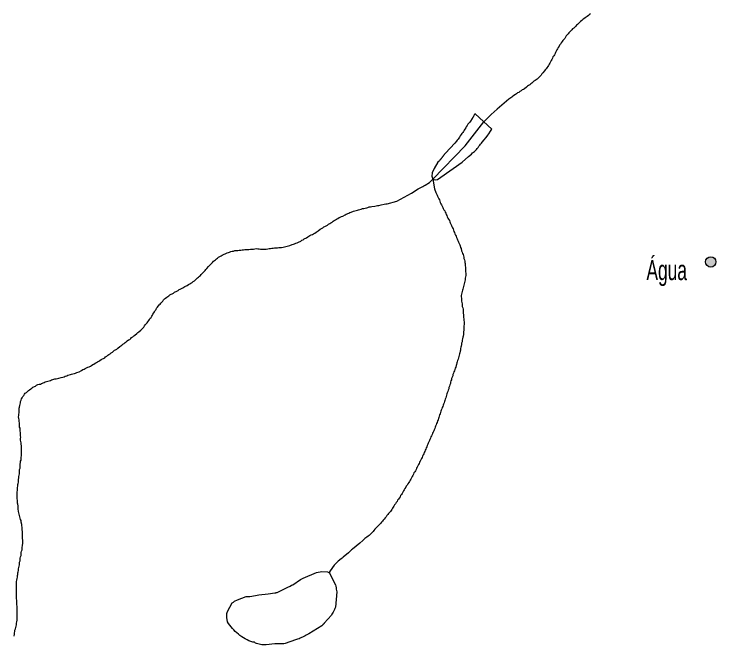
# Model space of a CAD drawing. Extents: x 785.9 to 812.4, y 7674.9 to 7703.1.
# Drawn here: x 801.583 to 804.394, y 7679.542 to 7682.068 of the extents above; entities that cross this region are included whole.
import ezdxf

# ---------------------------------------------------------------- set-up
doc = ezdxf.new("R2010")
doc.units = 0
doc.header["$LTSCALE"] = 0.04
doc.linetypes.add('LONG_DASHED', pattern=[7.5, 6, -1.5])
for name, color, linetype, lineweight in [('2', 7, 'Continuous', 25), ('23', 7, 'Continuous', 25), ('3', 7, 'LONG_DASHED', 25), ('7', 7, 'Continuous', 25)]:
    doc.layers.add(name, color=color, linetype=linetype, lineweight=lineweight)
doc.layers.add('61', color=7, linetype='Continuous')

msp = doc.modelspace()

# ---------------------------------------------------------------- hatches: boundary and pattern name
at = {"layer": '23'}
msp.add_hatch(color=256, dxfattribs=at).paths.add_polyline_path([(804.3734, 7681.0546, 1), (804.3734, 7681.0962, 1)])

# ---------------------------------------------------------------- linework, layer by layer
at = {"layer": '2'}
for points in [[(803.4292, 7681.6685), (803.4287, 7681.6677), (803.4279, 7681.6663), (803.427, 7681.6649), (803.4262, 7681.6635), (803.4254, 7681.6622), (803.4245, 7681.6608), (803.4237, 7681.6594), (803.4228, 7681.658), (803.422, 7681.6566), (803.4211, 7681.6553), (803.4203, 7681.6539), (803.4194, 7681.6525), (803.4186, 7681.6511), (803.4177, 7681.6498), (803.4112, 7681.6392), (803.408, 7681.6344), (803.4048, 7681.6303), (803.4007, 7681.6263), (803.3975, 7681.6214), (803.3943, 7681.6166), (803.3918, 7681.6117), (803.3886, 7681.6069), (803.3854, 7681.6028), (803.3829, 7681.598), (803.3797, 7681.5931), (803.3765, 7681.5891), (803.3732, 7681.585), (803.37, 7681.5802), (803.3676, 7681.5753), (803.3643, 7681.5713), (803.3611, 7681.5672), (803.3578, 7681.5632), (803.3546, 7681.5583), (803.3481, 7681.5502), (803.3111, 7681.5112), (803.3101, 7681.51), (803.3091, 7681.5087), (803.3081, 7681.5074), (803.3071, 7681.5062), (803.306, 7681.5049), (803.305, 7681.5036), (803.304, 7681.5024), (803.303, 7681.5011), (803.302, 7681.4999), (803.301, 7681.4986), (803.3, 7681.4973), (803.299, 7681.4961), (803.298, 7681.4948), (803.297, 7681.4935), (803.2959, 7681.4923), (803.2949, 7681.491), (803.2939, 7681.4897), (803.2929, 7681.4885), (803.2919, 7681.4872), (803.2909, 7681.486), (803.2899, 7681.4847), (803.2866, 7681.4806), (803.2802, 7681.4742), (803.2659, 7681.4489), (803.2576, 7681.4314), (803.2568, 7681.4181), (803.2606, 7681.407), (803.2698, 7681.4042), (803.2791, 7681.4049), (803.2923, 7681.4143), (803.2923, 7681.4143), (803.3775, 7681.4746)], [(803.3775, 7681.4746), (803.4032, 7681.4968), (803.4153, 7681.5073), (803.4193, 7681.5114), (803.4234, 7681.5146), (803.4274, 7681.5179), (803.4307, 7681.5219), (803.4347, 7681.526), (803.4379, 7681.53), (803.4412, 7681.534), (803.4444, 7681.5381), (803.4485, 7681.5421), (803.4517, 7681.5462), (803.4549, 7681.5502), (803.4582, 7681.5543), (803.4663, 7681.564), (803.4727, 7681.5721), (803.4776, 7681.5786), (803.4808, 7681.5834), (803.4841, 7681.5875), (803.4905, 7681.5988), (803.4964, 7681.6067), (803.4292, 7681.6685)]]:
    msp.add_lwpolyline(points, dxfattribs=at)
at = {"layer": '23'}
msp.add_circle((804.3734, 7681.0754), 0.0208, dxfattribs=at)
at = {"layer": '3'}
for points in [[(802.539, 7679.5525), (802.5313, 7679.5554), (802.5237, 7679.5586), (802.5163, 7679.5621), (802.5089, 7679.566), (802.5017, 7679.5703), (802.4947, 7679.5748), (802.4878, 7679.5797), (802.4812, 7679.5849), (802.4748, 7679.5903), (802.4686, 7679.596), (802.4628, 7679.602), (802.4572, 7679.6082), (802.4519, 7679.6147), (802.4469, 7679.6213), (802.4422, 7679.6281), (802.4378, 7679.635), (802.4378, 7679.635), (802.4346, 7679.6512), (802.4346, 7679.6568), (802.4346, 7679.6625), (802.4354, 7679.6682), (802.4378, 7679.6763), (802.4565, 7679.7102), (802.4613, 7679.7135), (802.4662, 7679.7167), (802.4783, 7679.7232), (802.5131, 7679.7353), (802.5277, 7679.7361), (802.5503, 7679.7402), (802.5631, 7679.7425), (802.5635, 7679.7425), (802.6013, 7679.7466), (802.628, 7679.7507), (802.6296, 7679.7509), (802.6312, 7679.7511), (802.6328, 7679.7513), (802.6344, 7679.7515), (802.636, 7679.7517), (802.6364, 7679.7518), (802.679, 7679.7734), (802.6887, 7679.7774), (802.6935, 7679.7806), (802.6992, 7679.7831), (802.7308, 7679.8033), (802.7405, 7679.809), (802.7947, 7679.8316), (802.8157, 7679.8365), (802.8384, 7679.834), (802.8432, 7679.8316), (802.844, 7679.8316), (802.8444, 7679.8316), (802.8699, 7679.7831), (802.8715, 7679.7766), (802.8724, 7679.7709), (802.8732, 7679.7653), (802.874, 7679.7596), (802.8756, 7679.7539), (802.8699, 7679.6932), (802.8675, 7679.6884), (802.8659, 7679.6835), (802.8643, 7679.6787), (802.861, 7679.6738), (802.8586, 7679.669), (802.8554, 7679.6649), (802.8537, 7679.6617), (802.8254, 7679.6293), (802.8254, 7679.6293), (802.8244, 7679.6281), (802.8233, 7679.6269), (802.8222, 7679.6257), (802.8212, 7679.6245), (802.8201, 7679.6232), (802.819, 7679.622), (802.818, 7679.6208), (802.8169, 7679.6196), (802.8158, 7679.6184), (802.7631, 7679.5864), (802.7534, 7679.5808), (802.7486, 7679.5783), (802.7437, 7679.5759), (802.7388, 7679.5735), (802.734, 7679.5711), (802.7291, 7679.5694), (802.7243, 7679.567), (802.7186, 7679.5654), (802.7178, 7679.5654), (802.683, 7679.5525), (802.6733, 7679.5492), (802.6685, 7679.5476), (802.6628, 7679.5468), (802.6571, 7679.546), (802.6515, 7679.546), (802.6474, 7679.546), (802.6458, 7679.546), (802.6442, 7679.546), (802.6426, 7679.546), (802.6409, 7679.546), (802.6393, 7679.546), (802.6377, 7679.546), (802.6361, 7679.546)], [(802.6361, 7679.546), (802.6345, 7679.546), (802.6328, 7679.546), (802.6312, 7679.546), (802.6296, 7679.546), (802.628, 7679.546), (802.6276, 7679.546), (802.5924, 7679.5419), (802.5811, 7679.5419), (802.5754, 7679.5427), (802.5697, 7679.5436), (802.5641, 7679.5444), (802.5592, 7679.546), (802.5544, 7679.5476), (802.5495, 7679.5492), (802.5455, 7679.5525), (802.5447, 7679.5525), (802.543, 7679.5525), (802.5414, 7679.5525), (802.5398, 7679.5525), (802.5398, 7679.5525), (802.539, 7679.5525)]]:
    msp.add_lwpolyline(points, dxfattribs=at)
at = {"layer": '7'}
for points in [[(803.8741, 7682.0551), (803.87, 7682.0519), (803.8652, 7682.0487), (803.8611, 7682.0454), (803.8571, 7682.0414), (803.8522, 7682.0381), (803.8482, 7682.0341), (803.8441, 7682.0301), (803.8401, 7682.026), (803.836, 7682.0228), (803.8328, 7682.0187), (803.8288, 7682.0155), (803.8247, 7682.0114), (803.8199, 7682.0082), (803.8166, 7682.0042), (803.8126, 7682.0001), (803.8085, 7681.9961), (803.8053, 7681.992), (803.8021, 7681.988), (803.7988, 7681.9839), (803.7948, 7681.9799), (803.7915, 7681.975), (803.7883, 7681.9702), (803.7843, 7681.9661), (803.781, 7681.9621), (803.7778, 7681.9572), (803.7746, 7681.9524), (803.7713, 7681.9475), (803.7681, 7681.9435), (803.7656, 7681.9386), (803.7624, 7681.9338), (803.76, 7681.9289), (803.7567, 7681.9241), (803.7543, 7681.9192), (803.7519, 7681.9143), (803.7503, 7681.9095), (803.747, 7681.9046), (803.7446, 7681.8998), (803.7414, 7681.8957), (803.7389, 7681.8909), (803.7365, 7681.886), (803.7341, 7681.8812), (803.7317, 7681.8763), (803.7292, 7681.8715), (803.726, 7681.8666), (803.7236, 7681.8618), (803.7203, 7681.8577), (803.7171, 7681.8528), (803.7147, 7681.848), (803.7106, 7681.8448), (803.7074, 7681.8399), (803.7009, 7681.8318), (803.6969, 7681.8278), (803.6936, 7681.8229), (803.6896, 7681.8189), (803.6815, 7681.8108), (803.6775, 7681.8075), (803.6734, 7681.8043), (803.6694, 7681.8011), (803.6645, 7681.7986), (803.6605, 7681.7946), (803.6564, 7681.7914), (803.6524, 7681.7881), (803.6483, 7681.7849), (803.6435, 7681.7816), (803.6394, 7681.7784), (803.6354, 7681.7752), (803.6273, 7681.7687), (803.6232, 7681.7655), (803.6184, 7681.7638), (803.6135, 7681.7606), (803.6087, 7681.7574), (803.6046, 7681.7541), (803.5998, 7681.7517), (803.5957, 7681.7485), (803.5909, 7681.7452), (803.5812, 7681.7388), (803.5771, 7681.7355), (803.5731, 7681.7323), (803.569, 7681.7291), (803.5642, 7681.7266), (803.5181, 7681.687), (803.4938, 7681.6659), (803.4857, 7681.6578), (803.465, 7681.6356)], [(803.8919, 7682.0689), (803.887, 7682.0657), (803.883, 7682.0616), (803.8781, 7682.0584), (803.8741, 7682.0551)], [(803.2606, 7681.407), (803.3894, 7681.5394), (803.465, 7681.6356)], [(803.0771, 7681.3083), (803.1154, 7681.3192), (803.1596, 7681.3423), (803.1742, 7681.3504), (803.2009, 7681.3674), (803.2195, 7681.3779), (803.2243, 7681.3803), (803.2292, 7681.3827), (803.2462, 7681.3927), (803.2606, 7681.407)], [(803.2606, 7681.407), (803.2672, 7681.3682), (803.2721, 7681.3528), (803.2745, 7681.3479), (803.2769, 7681.3431), (803.2785, 7681.3382), (803.281, 7681.3334), (803.2842, 7681.3285), (803.2866, 7681.3237), (803.2883, 7681.318), (803.2899, 7681.3132), (803.2923, 7681.3083), (803.2947, 7681.3034), (803.2972, 7681.2986), (803.2996, 7681.2937), (803.302, 7681.2889), (803.3044, 7681.284), (803.3077, 7681.28), (803.3093, 7681.2751), (803.3117, 7681.2703), (803.3141, 7681.2654), (803.3166, 7681.2606), (803.3182, 7681.2557), (803.3206, 7681.2508), (803.323, 7681.246), (803.3263, 7681.2411), (803.3279, 7681.2363), (803.3295, 7681.2314), (803.3328, 7681.2266), (803.3352, 7681.2217), (803.3368, 7681.2169), (803.3392, 7681.212), (803.3417, 7681.2072), (803.3433, 7681.2023), (803.3449, 7681.1974), (803.3465, 7681.1926), (803.3481, 7681.1877), (803.3506, 7681.1829), (803.353, 7681.178), (803.3546, 7681.1732), (803.357, 7681.1683), (803.3595, 7681.1635), (803.3619, 7681.1586), (803.3635, 7681.1538), (803.3659, 7681.1489), (803.3684, 7681.144), (803.37, 7681.1392), (803.3716, 7681.1335), (803.3732, 7681.1287), (803.3756, 7681.1198), (803.3781, 7681.1149), (803.3789, 7681.1092), (803.3813, 7681.1044), (803.3829, 7681.0995), (803.3845, 7681.0947), (803.3845, 7681.089), (803.387, 7681.0842), (803.3878, 7681.0785), (803.3886, 7681.0728), (803.3902, 7681.0688), (803.3918, 7681.0211), (803.391, 7681.0154), (803.3902, 7681.0097), (803.3894, 7681.0041), (803.3886, 7680.9984), (803.387, 7680.9935), (803.3862, 7680.9879), (803.3845, 7680.9822)], [(802.5018, 7681.1238), (802.5066, 7681.1254), (802.5236, 7681.1254), (802.5301, 7681.1262), (802.5358, 7681.127), (802.5414, 7681.127), (802.5471, 7681.1279), (802.5536, 7681.1287), (802.5592, 7681.1279), (802.5649, 7681.1279), (802.5705, 7681.127), (802.5932, 7681.127), (802.5989, 7681.1279), (802.6045, 7681.1287), (802.6102, 7681.1287), (802.615, 7681.1303), (802.6207, 7681.1303), (802.6264, 7681.1311), (802.632, 7681.1319), (802.6377, 7681.1319), (802.6434, 7681.1327), (802.649, 7681.1327), (802.6547, 7681.1335), (802.6612, 7681.1343), (802.666, 7681.1359), (802.6717, 7681.1368), (802.6774, 7681.1384), (802.6822, 7681.14), (802.6871, 7681.1416), (802.6968, 7681.1448), (802.7016, 7681.1465), (802.7065, 7681.1481), (802.7113, 7681.1505), (802.717, 7681.1521), (802.7219, 7681.1538), (802.7316, 7681.1586), (802.7356, 7681.1618), (802.7405, 7681.1643), (802.7445, 7681.1675), (802.7542, 7681.1724), (802.7591, 7681.1756), (802.7639, 7681.178), (802.768, 7681.1813), (802.7728, 7681.1837), (802.7777, 7681.1853), (802.7825, 7681.1877), (802.7874, 7681.191), (802.7923, 7681.1942), (802.7963, 7681.1974), (802.8012, 7681.1999), (802.8092, 7681.2063), (802.8141, 7681.2088), (802.819, 7681.212), (802.823, 7681.2152), (802.8279, 7681.2177), (802.8335, 7681.2193), (802.8384, 7681.2225), (802.8424, 7681.2258), (802.8473, 7681.229), (802.8521, 7681.2322), (802.857, 7681.2347), (802.861, 7681.2379), (802.8651, 7681.2411), (802.8699, 7681.2436), (802.8748, 7681.2468), (802.8796, 7681.2492), (802.8845, 7681.2525), (802.8893, 7681.2541), (802.8942, 7681.2573), (802.8991, 7681.2589), (802.9088, 7681.2638), (802.9136, 7681.2662), (802.9233, 7681.2711), (802.9282, 7681.2727), (802.933, 7681.2751), (802.9428, 7681.2784), (802.9484, 7681.2792), (802.9581, 7681.2824), (802.963, 7681.284), (802.9678, 7681.2856), (802.9735, 7681.2864), (802.9784, 7681.2889), (802.984, 7681.2897), (802.9897, 7681.2905), (802.9953, 7681.2921), (803.0002, 7681.2937), (803.0051, 7681.2954), (803.0107, 7681.2962), (803.0164, 7681.297), (803.0277, 7681.2986), (803.0334, 7681.2994), (803.0382, 7681.301), (803.0439, 7681.3018), (803.0536, 7681.3043), (803.0657, 7681.3067), (803.0714, 7681.3075), (803.0771, 7681.3083)], [(802.0276, 7680.7532), (802.0325, 7680.7557), (802.0365, 7680.7597), (802.0414, 7680.7629), (802.0462, 7680.7654), (802.0503, 7680.7686), (802.0535, 7680.7726), (802.0584, 7680.7759), (802.0624, 7680.7791), (802.0664, 7680.7824), (802.0745, 7680.7888), (802.0786, 7680.7929), (802.0826, 7680.7961), (802.0907, 7680.8026), (802.0948, 7680.8058), (802.0988, 7680.8099), (802.1021, 7680.8139), (802.1053, 7680.8188), (802.1085, 7680.8228), (802.1126, 7680.8269), (802.1158, 7680.8317), (802.119, 7680.8358), (802.1223, 7680.8406), (802.1255, 7680.8447), (802.1279, 7680.8495), (802.132, 7680.8527), (802.1344, 7680.8576), (802.1377, 7680.8616), (802.1393, 7680.8665), (802.1425, 7680.8714), (802.1457, 7680.8754), (802.1482, 7680.8803), (802.1514, 7680.8851), (802.1538, 7680.89), (802.1571, 7680.894), (802.1603, 7680.8981), (802.1635, 7680.9029), (802.1676, 7680.9062), (802.1708, 7680.9102), (802.1749, 7680.9142), (802.1781, 7680.9183), (802.1813, 7680.9231), (802.1854, 7680.9272), (802.1894, 7680.9304), (802.1943, 7680.9337), (802.2024, 7680.9401), (802.2064, 7680.9434), (802.221, 7680.9507), (802.225, 7680.9539), (802.2348, 7680.9587), (802.2396, 7680.9612), (802.2437, 7680.9644), (802.2485, 7680.966), (802.2534, 7680.9693), (802.2582, 7680.9717), (802.2623, 7680.9749), (802.2671, 7680.9765), (802.2768, 7680.9814), (802.2817, 7680.9846), (802.2865, 7680.9879), (802.2914, 7680.9903), (802.2962, 7680.9935), (802.3003, 7680.9968), (802.3051, 7681), (802.3092, 7681.0041), (802.3132, 7681.0081), (802.3173, 7681.0113), (802.3213, 7681.0146), (802.3254, 7681.0178), (802.3294, 7681.0211), (802.3327, 7681.0251), (802.3359, 7681.0291), (802.344, 7681.0372), (802.348, 7681.0413), (802.3513, 7681.0453), (802.3545, 7681.0494), (802.361, 7681.0575), (802.365, 7681.0615), (802.3731, 7681.0696), (802.3772, 7681.0736), (802.3812, 7681.0777), (802.3853, 7681.0809), (802.3893, 7681.0842), (802.3933, 7681.0874), (802.3974, 7681.0906), (802.4022, 7681.0939), (802.4071, 7681.0971), (802.412, 7681.1003), (802.4168, 7681.102), (802.4362, 7681.1117), (802.4411, 7681.1133), (802.4459, 7681.1149), (802.4508, 7681.1165), (802.4565, 7681.1181), (802.4621, 7681.119), (802.467, 7681.1206), (802.4791, 7681.1214), (802.4848, 7681.1222), (802.4912, 7681.1222), (802.4961, 7681.1238), (802.5018, 7681.1238)], [(803.3845, 7680.9822), (803.3829, 7680.9774), (803.3821, 7680.9717), (803.3805, 7680.9668), (803.3789, 7680.962), (803.3781, 7680.9563), (803.3765, 7680.9515), (803.3756, 7680.9458), (803.374, 7680.9409), (803.374, 7680.9353), (803.3748, 7680.9296), (803.3748, 7680.924), (803.3756, 7680.9183), (803.3765, 7680.9126), (803.3781, 7680.9078), (803.3781, 7680.9021), (803.3781, 7680.8964), (803.3797, 7680.8916), (803.3813, 7680.8867), (803.3813, 7680.8811), (803.3813, 7680.8754), (803.3821, 7680.8697), (803.3829, 7680.8641), (803.3829, 7680.8584), (803.3829, 7680.8527), (803.3837, 7680.8471), (803.3837, 7680.8414), (803.3854, 7680.8358), (803.3854, 7680.8301), (803.3854, 7680.8244), (803.3845, 7680.8188), (803.3837, 7680.8131), (803.3837, 7680.8074), (803.3837, 7680.8018), (803.3829, 7680.7961), (803.3829, 7680.7904), (803.3829, 7680.7848), (803.3821, 7680.7783), (803.3805, 7680.7735), (803.3789, 7680.7678), (803.3781, 7680.7621), (803.3773, 7680.7548), (803.3756, 7680.75), (803.3748, 7680.7443), (803.374, 7680.7387), (803.3724, 7680.7338), (803.3716, 7680.7281), (803.3708, 7680.7225), (803.3692, 7680.7176), (803.3684, 7680.712), (803.3667, 7680.7071), (803.3651, 7680.7022), (803.3643, 7680.6966), (803.3627, 7680.6917), (803.3611, 7680.6861), (803.3595, 7680.6812), (803.3578, 7680.6755), (803.3562, 7680.6707), (803.3554, 7680.665), (803.353, 7680.6602), (803.3522, 7680.6545), (803.3498, 7680.6497), (803.3481, 7680.6448), (803.3465, 7680.6399), (803.3449, 7680.6351), (803.3433, 7680.6294), (803.3408, 7680.6246), (803.34, 7680.6189), (803.3376, 7680.6141), (803.3352, 7680.6092), (803.3344, 7680.6035), (803.3328, 7680.5987), (803.3311, 7680.5938), (803.3303, 7680.5882), (803.3279, 7680.5833), (803.3263, 7680.5776), (803.3247, 7680.5728), (803.3239, 7680.5671), (803.3214, 7680.5623), (803.3198, 7680.5566), (803.3182, 7680.5517), (803.3166, 7680.5469), (803.315, 7680.542), (803.3141, 7680.5364), (803.3117, 7680.5315), (803.3101, 7680.5259), (803.3085, 7680.521), (803.3069, 7680.5161), (803.3052, 7680.5113), (803.3028, 7680.5064), (803.3012, 7680.5016), (803.2996, 7680.4967), (803.298, 7680.4919), (803.2963, 7680.487), (803.2939, 7680.4822), (803.2923, 7680.4773), (803.2907, 7680.4725), (803.2891, 7680.4676), (803.2874, 7680.4627), (803.2858, 7680.4579), (803.2842, 7680.453)], [(801.6085, 7680.3923), (801.6077, 7680.398), (801.6077, 7680.4037), (801.6069, 7680.4093), (801.6052, 7680.4142), (801.6052, 7680.4199), (801.6044, 7680.4255), (801.6044, 7680.4312), (801.6036, 7680.4368), (801.6028, 7680.4433), (801.602, 7680.449), (801.6012, 7680.4547), (801.602, 7680.4603), (801.602, 7680.466), (801.6028, 7680.4716), (801.6028, 7680.483), (801.6036, 7680.4894), (801.6052, 7680.4943), (801.606, 7680.5008), (801.6069, 7680.5064), (801.6085, 7680.5113), (801.6093, 7680.517), (801.6117, 7680.5218), (801.6133, 7680.5267), (801.6158, 7680.5315), (801.6182, 7680.5364), (801.6214, 7680.5412), (801.6247, 7680.5453), (801.6279, 7680.5493), (801.6327, 7680.5526), (801.6408, 7680.5606), (801.6449, 7680.5639), (801.6497, 7680.5671), (801.6538, 7680.5704), (801.6586, 7680.5736), (801.6684, 7680.5784), (801.6732, 7680.5817), (801.6781, 7680.5841), (801.6829, 7680.5857), (801.6886, 7680.5865), (801.6934, 7680.589), (801.7031, 7680.5922), (801.708, 7680.5946), (801.7129, 7680.5963), (801.7177, 7680.5979), (801.7234, 7680.5995), (801.7282, 7680.6011), (801.7331, 7680.6027), (801.7379, 7680.6043), (801.746, 7680.6068), (801.7517, 7680.6068), (801.7574, 7680.6084), (801.7622, 7680.61), (801.7719, 7680.6132), (801.7776, 7680.6141), (801.7832, 7680.6157), (801.7881, 7680.6173), (801.7938, 7680.6189), (801.7986, 7680.6213), (801.8083, 7680.6246), (801.8132, 7680.6262), (801.8189, 7680.627), (801.8245, 7680.6286), (801.8294, 7680.6302), (801.8342, 7680.6327), (801.8439, 7680.6359), (801.8536, 7680.6408), (801.8585, 7680.644), (801.8634, 7680.6456), (801.8682, 7680.6488), (801.8779, 7680.6537), (801.8836, 7680.6553), (801.8884, 7680.6586), (801.8933, 7680.661), (801.8981, 7680.6642), (801.903, 7680.6666), (801.9079, 7680.6699), (801.9127, 7680.6723), (801.9176, 7680.6755), (801.9224, 7680.678), (801.9265, 7680.6812), (801.9313, 7680.6844), (801.9459, 7680.6917), (801.9491, 7680.6958), (801.954, 7680.6982), (801.9588, 7680.7014), (801.9629, 7680.7047), (801.9677, 7680.7079), (801.9718, 7680.7111), (801.9766, 7680.7144), (801.9807, 7680.7176), (801.9847, 7680.7217), (801.9896, 7680.7233), (801.9944, 7680.7265), (801.9985, 7680.7298), (802.0066, 7680.7362), (802.0106, 7680.7395), (802.0147, 7680.7427), (802.0187, 7680.7459), (802.0236, 7680.7492), (802.0276, 7680.7532)], [(803.2842, 7680.453), (803.2826, 7680.4482), (803.281, 7680.4433), (803.2785, 7680.4385), (803.2777, 7680.4328), (803.2753, 7680.4279), (803.2737, 7680.4231), (803.2713, 7680.4182), (803.2696, 7680.4134), (803.268, 7680.4085), (803.2656, 7680.4037), (803.264, 7680.3988), (803.2616, 7680.394), (803.2591, 7680.3891), (803.2575, 7680.3843), (803.2551, 7680.3794), (803.2527, 7680.3745), (803.251, 7680.3697), (803.2486, 7680.3648), (803.247, 7680.36), (803.2446, 7680.3551), (803.2421, 7680.3503), (803.2405, 7680.3454), (803.2381, 7680.3406), (803.2357, 7680.3357), (803.234, 7680.3309), (803.2316, 7680.326), (803.23, 7680.3211), (803.2284, 7680.3163), (803.2251, 7680.3122), (803.2235, 7680.3074), (803.2211, 7680.3025), (803.2187, 7680.2977), (803.2171, 7680.2928), (803.2146, 7680.288), (803.2122, 7680.2831), (803.2098, 7680.2783), (803.2073, 7680.2734), (803.2049, 7680.2685), (803.2025, 7680.2637), (803.2001, 7680.2588), (803.1976, 7680.254), (803.1952, 7680.2491), (803.1928, 7680.2443), (803.1903, 7680.2394), (803.1879, 7680.2346), (803.1847, 7680.2305), (803.1823, 7680.2257), (803.1798, 7680.2208), (803.1774, 7680.216), (803.175, 7680.2111), (803.1725, 7680.2062), (803.1693, 7680.2014), (803.1661, 7680.1965), (803.1636, 7680.1917), (803.1604, 7680.1868), (803.1572, 7680.182), (803.1539, 7680.1779), (803.1515, 7680.1731), (803.1483, 7680.1682), (803.1458, 7680.1634), (803.1426, 7680.1585), (803.1394, 7680.1536), (803.1369, 7680.1488), (803.1345, 7680.1439), (803.1313, 7680.1399), (803.1289, 7680.135), (803.1256, 7680.1302), (803.1224, 7680.1253), (803.1191, 7680.1213), (803.1167, 7680.1164), (803.1135, 7680.1116), (803.1102, 7680.1067), (803.107, 7680.1027), (803.1046, 7680.0978), (803.1013, 7680.0938), (803.0989, 7680.0889), (803.0965, 7680.0841), (803.0933, 7680.08), (803.09, 7680.076), (803.0868, 7680.0719), (803.0827, 7680.0679), (803.0795, 7680.0638), (803.0763, 7680.0598), (803.073, 7680.0549), (803.069, 7680.0509), (803.0657, 7680.046), (803.0617, 7680.042), (803.0585, 7680.0371), (803.0552, 7680.0331), (803.052, 7680.029), (803.0479, 7680.025), (803.0439, 7680.0209), (803.0398, 7680.0169), (803.0358, 7680.0129), (803.0318, 7680.0088), (803.0277, 7680.0048), (803.0245, 7680.0007), (803.0212, 7679.9967), (803.0172, 7679.9926), (803.0131, 7679.9886)], [(801.5931, 7679.6285), (801.5939, 7679.6342), (801.5947, 7679.6407), (801.5955, 7679.6463), (801.5955, 7679.6746), (801.5947, 7679.6803), (801.5947, 7679.6973), (801.5939, 7679.703), (801.5939, 7679.7208), (801.5931, 7679.7264), (801.5931, 7679.7547), (801.5923, 7679.7604), (801.5923, 7679.7701), (801.5931, 7679.7774), (801.5923, 7679.7831), (801.5931, 7679.7887), (801.5931, 7679.796), (801.5939, 7679.8017), (801.5947, 7679.8081), (801.5963, 7679.8138), (801.5963, 7679.8195), (801.598, 7679.8243), (801.598, 7679.83), (801.5996, 7679.8348), (801.6004, 7679.8405), (801.6012, 7679.8462), (801.602, 7679.8518), (801.6036, 7679.8567), (801.6044, 7679.8624), (801.6044, 7679.868), (801.6052, 7679.8737), (801.6069, 7679.8785), (801.6077, 7679.8842), (801.6077, 7679.8899), (801.6093, 7679.8947), (801.6109, 7679.9004), (801.6109, 7679.9061), (801.6117, 7679.9117), (801.6133, 7679.9174), (801.6149, 7679.9222), (801.6158, 7679.9279), (801.6158, 7679.9336), (801.6166, 7679.9392), (801.6174, 7679.9506), (801.6174, 7679.9619), (801.6166, 7679.9675), (801.6166, 7679.9959), (801.6158, 7680.0023), (801.6158, 7680.0137), (801.6141, 7680.0185), (801.6141, 7680.0242), (801.6109, 7680.0339), (801.6109, 7680.0396), (801.6085, 7680.0444), (801.6077, 7680.0501), (801.606, 7680.0549), (801.6044, 7680.0598), (801.6036, 7680.0655), (801.602, 7680.0703), (801.6012, 7680.076), (801.5996, 7680.0873), (801.5996, 7680.093), (801.5988, 7680.0986), (801.598, 7680.1051), (801.5963, 7680.11), (801.5963, 7680.1213), (801.5955, 7680.1269), (801.5955, 7680.1553), (801.5963, 7680.1609), (801.5963, 7680.1666), (801.5971, 7680.1723), (801.598, 7680.1779), (801.598, 7680.1836), (801.5996, 7680.1884), (801.6012, 7680.1933), (801.6012, 7680.2046), (801.602, 7680.2103), (801.602, 7680.216), (801.6036, 7680.2216), (801.6044, 7680.2273), (801.6044, 7680.2386), (801.6052, 7680.2443), (801.6069, 7680.2491), (801.6077, 7680.2548), (801.6077, 7680.2661), (801.6085, 7680.2718), (801.6093, 7680.2774), (801.6109, 7680.2823), (801.6109, 7680.288), (801.6117, 7680.2936), (801.6125, 7680.2993), (801.6125, 7680.3389), (801.6117, 7680.3454), (801.6109, 7680.3511), (801.6101, 7680.3567), (801.6093, 7680.3624), (801.6093, 7680.3681), (801.6101, 7680.3737), (801.6093, 7680.3794), (801.6093, 7680.3867), (801.6085, 7680.3923)], [(803.0131, 7679.9886), (803.0091, 7679.9845), (803.0051, 7679.9805), (803.001, 7679.9773), (802.9962, 7679.974), (802.9921, 7679.9708), (802.9881, 7679.9675), (802.98, 7679.9603), (802.9678, 7679.9497), (802.9387, 7679.9255), (802.9347, 7679.9222), (802.9306, 7679.9182), (802.9266, 7679.9141), (802.9225, 7679.9109), (802.9015, 7679.8931), (802.8974, 7679.8899), (802.8934, 7679.8866), (802.8813, 7679.8769), (802.8772, 7679.8729), (802.8691, 7679.8656), (802.8651, 7679.8615), (802.8486, 7679.8391), (802.8444, 7679.8316)], [(801.5828, 7679.5772), (801.5829, 7679.5776), (801.5842, 7679.5856), (801.585, 7679.5905), (801.5866, 7679.5953), (801.5866, 7679.601), (801.5882, 7679.6067), (801.5899, 7679.6115), (801.5907, 7679.6172), (801.5923, 7679.622), (801.5931, 7679.6285)]]:
    msp.add_lwpolyline(points, dxfattribs=at)

# ---------------------------------------------------------------- texts
at = {"layer": '61', "width": 0.65}
msp.add_text('Água', height=0.08, dxfattribs=at).set_placement((804.1157, 7681.0024))

doc.saveas('drawing.dxf')
